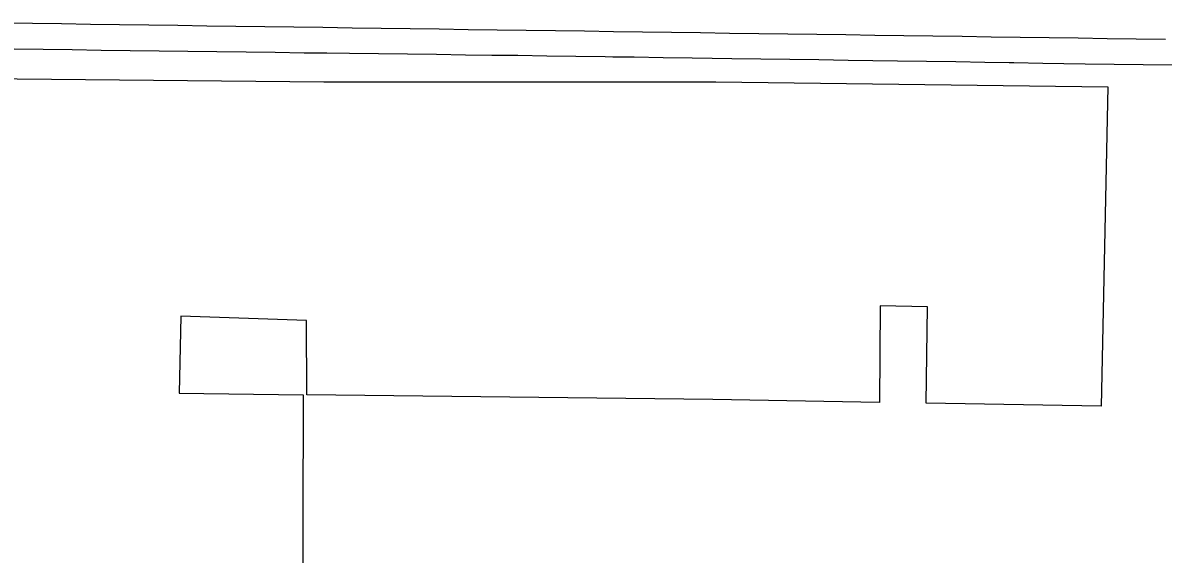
# Model space of a CAD drawing. Extents: x 0 to 34, y 0 to 22.
# Drawn here: x 4.6277 to 4.6898, y 19.8239 to 19.8528 of the extents above; entities that cross this region are included whole.
import ezdxf

# ---------------------------------------------------------------- set-up
doc = ezdxf.new("R2010")
doc.units = 0
doc.layers.add('GM_X_Corporation', color=7, linetype='Continuous')
doc.layers.add('GM_X_US_Route', color=7, linetype='Continuous')

msp = doc.modelspace()

# ---------------------------------------------------------------- linework, layer by layer
at = {"layer": 'GM_X_Corporation'}
msp.add_lwpolyline([(4.601418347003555, 19.85002428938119), (4.64411163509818, 19.84959793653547), (4.665456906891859, 19.849600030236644), (4.686798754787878, 19.849335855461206), (4.686443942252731, 19.83196107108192), (4.6769197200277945, 19.83211937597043), (4.676982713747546, 19.83736404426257), (4.67440835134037, 19.83740590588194), (4.67436734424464, 19.832161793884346), (4.665299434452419, 19.832312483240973), (4.643173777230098, 19.832577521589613), (4.643161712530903, 19.836622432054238), (4.636316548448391, 19.83685657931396), (4.636230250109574, 19.832660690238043), (4.642981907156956, 19.832579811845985), (4.642899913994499, 19.79785002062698)], dxfattribs=at)
at = {"layer": 'GM_X_US_Route'}
for points in [[(4.626657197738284, 19.85281492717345), (4.628239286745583, 19.852792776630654), (4.629821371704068, 19.852770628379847), (4.631403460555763, 19.852748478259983), (4.632985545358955, 19.852726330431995), (4.6345676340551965, 19.852704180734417), (4.636149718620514, 19.85268202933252), (4.637731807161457, 19.852659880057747), (4.639313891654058, 19.852637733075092), (4.640895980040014, 19.852615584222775), (4.642478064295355, 19.85259343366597), (4.644060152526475, 19.852571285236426), (4.645642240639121, 19.852549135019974), (4.64722432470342, 19.852526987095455), (4.64880641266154, 19.85250483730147), (4.650388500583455, 19.852482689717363), (4.651970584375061, 19.85246054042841), (4.653552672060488, 19.852438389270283), (4.655134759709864, 19.85241624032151), (4.656716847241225, 19.852394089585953), (4.658298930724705, 19.852371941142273), (4.659881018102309, 19.852349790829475), (4.66146310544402, 19.85232764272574), (4.66304519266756, 19.852305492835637), (4.66462727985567, 19.852283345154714), (4.666209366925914, 19.852261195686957), (4.66779145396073, 19.852239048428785), (4.6693735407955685, 19.852216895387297), (4.670955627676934, 19.852194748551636)], [(4.670955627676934, 19.852194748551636), (4.672537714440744, 19.852172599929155), (4.674119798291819, 19.852149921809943), (4.675701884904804, 19.85212777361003), (4.677283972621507, 19.852105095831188), (4.678866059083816, 19.852082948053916), (4.680448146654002, 19.852060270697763), (4.682030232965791, 19.852038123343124), (4.6836123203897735, 19.852015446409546), (4.685194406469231, 19.85199329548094), (4.6867764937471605, 19.851970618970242), (4.688358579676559, 19.85194846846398), (4.689940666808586, 19.851925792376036)], [(4.627236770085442, 19.851401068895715), (4.6288188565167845, 19.851378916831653), (4.630400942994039, 19.851356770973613), (4.63198303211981, 19.851335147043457), (4.633565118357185, 19.851312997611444), (4.635135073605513, 19.851291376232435), (4.636705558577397, 19.85126975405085), (4.638287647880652, 19.851249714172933), (4.6398697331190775, 19.85122967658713), (4.641451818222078, 19.851209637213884), (4.643033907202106, 19.8511895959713), (4.644264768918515, 19.851174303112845), (4.645496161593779, 19.851158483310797), (4.64707824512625, 19.851138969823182), (4.648660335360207, 19.851119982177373), (4.650242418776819, 19.851100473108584), (4.651824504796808, 19.851081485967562), (4.653250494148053, 19.85106408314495), (4.65467700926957, 19.851046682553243), (4.6562590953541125, 19.851024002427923), (4.6578411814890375, 19.851001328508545), (4.659423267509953, 19.850978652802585), (4.659839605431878, 19.85097268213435)], [(4.659839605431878, 19.85097268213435), (4.661005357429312, 19.85095597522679), (4.66258744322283, 19.850933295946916), (4.664169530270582, 19.85091009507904), (4.6652485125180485, 19.850894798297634), (4.666328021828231, 19.850878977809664), (4.667910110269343, 19.850856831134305), (4.669492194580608, 19.850834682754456), (4.671074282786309, 19.8508125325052), (4.6726563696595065, 19.850790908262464), (4.674005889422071, 19.850772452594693), (4.6753554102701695, 19.850753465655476), (4.67693749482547, 19.850727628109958), (4.678519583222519, 19.85070178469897), (4.6801016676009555, 19.8506759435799), (4.681433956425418, 19.85065418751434)], [(4.681433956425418, 19.85065418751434), (4.6816837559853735, 19.850650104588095), (4.683265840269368, 19.850624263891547), (4.684417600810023, 19.850605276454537), (4.685569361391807, 19.85058629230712), (4.687151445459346, 19.850567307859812), (4.688733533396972, 19.85054832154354), (4.690315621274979, 19.850529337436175)]]:
    msp.add_lwpolyline(points, dxfattribs=at)

doc.saveas('drawing.dxf')
